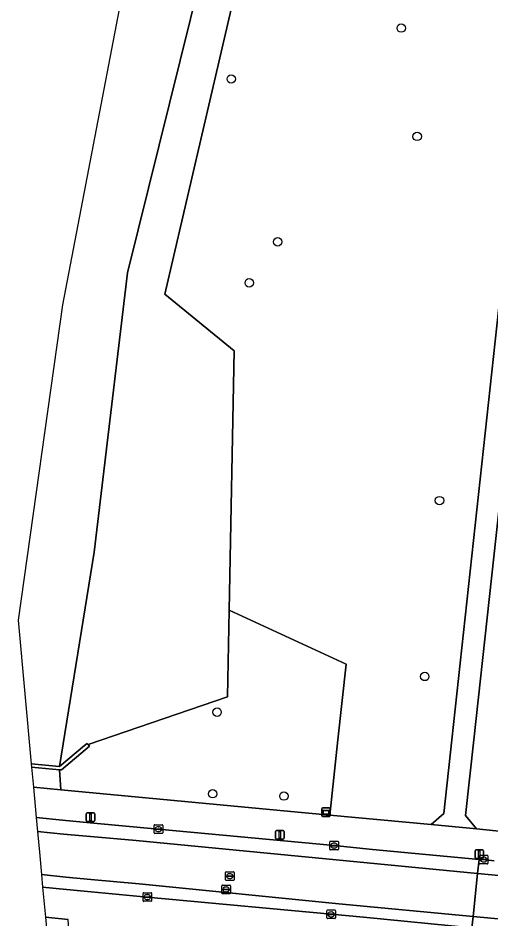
# Model space of a CAD drawing. Extents: x 162184 to 163154, y 385507 to 386516.
# Drawn here: x 162184.1 to 162239.2, y 385729.1 to 385834.1 of the extents above; entities that cross this region are included whole.
import ezdxf

# ---------------------------------------------------------------- set-up
doc = ezdxf.new("R2010")
doc.units = 0
for name, color, linetype in [('IMGEO_Boom', 7, 'Continuous'), ('IMGEO_Groenvoorziening', 7, 'Continuous'), ('IMGEO_Kademuur', 7, 'Continuous'), ('IMGEO_Kolk', 7, 'Continuous'), ('IMGEO_Lichtmast', 7, 'Continuous'), ('IMGEO_Rietland', 7, 'Continuous'), ('IMGEO_Rijbaan_lokaal_gesloten', 7, 'Continuous'), ('IMGEO_Rijbaan_lokaal_open', 7, 'Continuous'), ('IMGEO_Rioolput', 7, 'Continuous'), ('IMGEO_Verklikker', 7, 'Continuous'), ('IMGEO_Voetpad_open', 7, 'Continuous'), ('IMGEO_Waterloop', 7, 'Continuous')]:
    doc.layers.add(name, color=color, linetype=linetype)

msp = doc.modelspace()

# ---------------------------------------------------------------- linework, layer by layer
at = {"layer": 'IMGEO_Boom'}
for centre in [(162228.72, 385832.89), (162208.92, 385826.96), (162230.57, 385820.27), (162214.33, 385807.99), (162211.02, 385803.22), (162233.17, 385777.85), (162231.46, 385757.37), (162207.27, 385753.21), (162206.76, 385743.71), (162215.06, 385743.44)]:
    msp.add_circle(centre, 0.489, dxfattribs=at)
at = {"layer": 'IMGEO_Groenvoorziening'}
for points in [[(162236.84, 385958.03), (162235.75, 385952.62), (162232.05, 385931.87), (162230.82, 385924.95), (162229.97, 385920.16), (162224.85, 385899.37), (162218.82, 385876.85), (162211.68, 385846.98), (162201.17, 385801.91), (162209.27, 385795.31), (162208.68, 385765.08), (162222.32, 385758.8), (162221.32, 385750), (162220.41, 385741.22), (162232.21, 385740.11), (162233.67, 385741.41), (162234.61, 385750), (162240.83, 385807.12), (162242.17, 385819.84), (162249.85, 385889.22), (162251.84, 385891), (162259.74, 385890.1)], [(162257.19, 385887.67), (162255.28, 385887.92), (162254.34, 385888.04), (162252.1, 385886.04), (162252.02, 385885.26), (162244.74, 385819.45), (162243.38, 385806.83), (162237.19, 385750), (162236.22, 385741.16), (162237.47, 385739.61), (162240.87, 385739.28)]]:
    msp.add_lwpolyline(points, dxfattribs=at)
for points in [[(162222.32, 385758.8), (162208.68, 385765.08), (162208.49, 385754.99), (162192.25, 385749.44), (162192.4, 385749.27), (162189.17, 385746.48), (162188.94, 385746.5), (162189.07, 385744.17), (162220.41, 385741.22), (162221.32, 385750)], [(162185.89, 385744.47), (162189.07, 385744.17), (162188.94, 385746.5), (162185.67, 385746.81)], [(162187.55, 385726.39), (162189.83, 385726.17), (162190.12, 385725.85), (162189.94, 385729.08), (162187.28, 385729.33)]]:
    msp.add_lwpolyline(points, close=True, dxfattribs=at)
at = {"layer": 'IMGEO_Kademuur'}
msp.add_lwpolyline([(162185.63, 385747.21), (162185.67, 385746.81), (162188.94, 385746.5), (162189.17, 385746.48), (162192.4, 385749.27), (162192.25, 385749.44), (162192.13, 385749.58), (162191.82, 385749.32), (162188.92, 385746.89)], close=True, dxfattribs=at)
at = {"layer": 'IMGEO_Kolk'}
for p, q in [((162199.94, 385739.17), (162199.94, 385740.02)), ((162200.01, 385740.09), (162200.86, 385740.09)), ((162200.19, 385739.59), (162200.19, 385739.6)), ((162200.63, 385739.55), (162200.23, 385739.55)), ((162200.24, 385739.64), (162200.63, 385739.64)), ((162200.42, 385739.87), (162200.45, 385739.87)), ((162200.68, 385739.6), (162200.68, 385739.59)), ((162200.94, 385740.02), (162200.94, 385739.17)), ((162200.86, 385739.09), (162200.01, 385739.09)), ((162200.45, 385739.31), (162200.42, 385739.31)), ((162220.39, 385737.24), (162220.39, 385738.09)), ((162220.47, 385738.17), (162221.32, 385738.17)), ((162220.65, 385737.66), (162220.65, 385737.67)), ((162221.09, 385737.62), (162220.69, 385737.62)), ((162220.7, 385737.71), (162221.09, 385737.71)), ((162220.88, 385737.95), (162220.91, 385737.95)), ((162221.14, 385737.67), (162221.14, 385737.66)), ((162221.4, 385738.09), (162221.4, 385737.24)), ((162221.32, 385737.17), (162220.47, 385737.17)), ((162220.9, 385737.39), (162220.88, 385737.39)), ((162237.81, 385735.61), (162237.81, 385736.47)), ((162237.88, 385736.54), (162238.74, 385736.54)), ((162238.81, 385736.47), (162238.81, 385735.61)), ((162238.74, 385735.54), (162237.88, 385735.54)), ((162238.07, 385736.03), (162238.07, 385736.05)), ((162238.11, 385736.08), (162238.51, 385736.08)), ((162238.51, 385736), (162238.11, 385736)), ((162238.32, 385735.76), (162238.29, 385735.76)), ((162238.3, 385736.32), (162238.32, 385736.32)), ((162238.55, 385736.05), (162238.55, 385736.03)), ((162198.73, 385732.18), (162199.58, 385732.18)), ((162198.65, 385731.25), (162198.65, 385732.11)), ((162199.58, 385731.18), (162198.73, 385731.18)), ((162198.91, 385731.67), (162198.91, 385731.69)), ((162198.95, 385731.72), (162199.35, 385731.72)), ((162199.35, 385731.64), (162198.95, 385731.64)), ((162199.14, 385731.96), (162199.17, 385731.96)), ((162199.16, 385731.4), (162199.14, 385731.4)), ((162199.4, 385731.69), (162199.4, 385731.67)), ((162199.65, 385732.11), (162199.65, 385731.25)), ((162220.06, 385729.24), (162220.06, 385730.09)), ((162220.13, 385730.17), (162220.99, 385730.17)), ((162221.06, 385730.09), (162221.06, 385729.24)), ((162220.99, 385729.16), (162220.13, 385729.16)), ((162220.32, 385729.66), (162220.32, 385729.67)), ((162220.36, 385729.71), (162220.76, 385729.71)), ((162220.75, 385729.62), (162220.36, 385729.62)), ((162220.57, 385729.39), (162220.54, 385729.39)), ((162220.55, 385729.94), (162220.57, 385729.94)), ((162220.8, 385729.67), (162220.8, 385729.66))]:
    msp.add_line(p, q, dxfattribs=at)
for points in [[(162199.94, 385739.17), (162199.94, 385740.02)], [(162200.01, 385740.09), (162200.86, 385740.09)], [(162200.94, 385740.02), (162200.94, 385739.17)], [(162200.86, 385739.09), (162200.01, 385739.09)], [(162220.39, 385737.24), (162220.39, 385738.09)], [(162220.47, 385738.17), (162221.32, 385738.17)], [(162221.4, 385738.09), (162221.4, 385737.24)], [(162221.32, 385737.17), (162220.47, 385737.17)], [(162237.81, 385735.61), (162237.81, 385736.47)], [(162237.88, 385736.54), (162238.74, 385736.54)], [(162238.81, 385736.47), (162238.81, 385735.61)], [(162238.74, 385735.54), (162237.88, 385735.54)], [(162198.73, 385732.18), (162199.58, 385732.18)], [(162198.65, 385731.25), (162198.65, 385732.11)], [(162199.58, 385731.18), (162198.73, 385731.18)], [(162199.65, 385732.11), (162199.65, 385731.25)], [(162220.06, 385729.24), (162220.06, 385730.09)], [(162220.13, 385730.17), (162220.99, 385730.17)], [(162221.06, 385730.09), (162221.06, 385729.24)], [(162220.99, 385729.16), (162220.13, 385729.16)]]:
    msp.add_lwpolyline(points, dxfattribs=at)
for centre, radius, start, end in [((162200.01, 385740.02), 0.0765, 91.552, 178.448), ((162200.01, 385740.02), 0.0765, 91.552, 178.448), ((162200.23, 385739.6), 0.0403, 85.8775, 175.7526), ((162200.23, 385739.59), 0.0366, 178.938, 274.7102), ((162200.64, 385739.6), 0.0386, 1.7309, 96.639), ((162200.64, 385739.59), 0.043, 264.8664, 352.4533), ((162200.86, 385740.02), 0.0765, 1.552, 88.448), ((162200.86, 385740.02), 0.0765, 1.552, 88.448), ((162200.01, 385739.17), 0.0765, 181.552, 268.448), ((162200.01, 385739.17), 0.0765, 181.552, 268.448), ((162200.86, 385739.17), 0.0765, 271.552, 358.448), ((162200.86, 385739.17), 0.0765, 271.552, 358.448), ((162220.47, 385738.09), 0.0765, 91.552, 178.448), ((162220.47, 385738.09), 0.0765, 91.552, 178.448), ((162220.69, 385737.67), 0.0403, 85.8775, 175.7526), ((162220.69, 385737.66), 0.0366, 178.938, 274.7102), ((162221.1, 385737.67), 0.0386, 1.7309, 96.639), ((162221.09, 385737.67), 0.043, 264.8664, 352.4533), ((162221.32, 385738.09), 0.0765, 1.552, 88.448), ((162221.32, 385738.09), 0.0765, 1.552, 88.448), ((162220.47, 385737.24), 0.0765, 181.552, 268.448), ((162220.47, 385737.24), 0.0765, 181.552, 268.448), ((162221.32, 385737.24), 0.0765, 271.552, 358.448), ((162221.32, 385737.24), 0.0765, 271.552, 358.448), ((162237.89, 385736.46), 0.0765, 91.552, 178.448), ((162237.89, 385736.46), 0.0765, 91.552, 178.448), ((162238.73, 385736.46), 0.0765, 1.552, 88.448), ((162238.73, 385736.46), 0.0765, 1.552, 88.448), ((162237.89, 385735.61), 0.0765, 181.552, 268.448), ((162237.89, 385735.61), 0.0765, 181.552, 268.448), ((162238.11, 385736.04), 0.0403, 85.8775, 175.7526), ((162238.1, 385736.03), 0.0366, 178.938, 274.7102), ((162238.51, 385736.04), 0.0386, 1.7309, 96.639), ((162238.51, 385736.04), 0.043, 264.8664, 352.4533), ((162238.73, 385735.61), 0.0765, 271.552, 358.448), ((162238.73, 385735.61), 0.0765, 271.552, 358.448), ((162198.73, 385732.1), 0.0765, 91.552, 178.448), ((162198.73, 385732.1), 0.0765, 91.552, 178.448), ((162199.58, 385732.1), 0.0765, 1.552, 88.448), ((162199.58, 385732.1), 0.0765, 1.552, 88.448), ((162198.73, 385731.25), 0.0765, 181.552, 268.448), ((162198.73, 385731.25), 0.0765, 181.552, 268.448), ((162198.95, 385731.68), 0.0403, 85.8775, 175.7526), ((162198.95, 385731.67), 0.0366, 178.938, 274.7102), ((162199.36, 385731.68), 0.0386, 1.7309, 96.639), ((162199.35, 385731.68), 0.043, 264.8664, 352.4533), ((162199.58, 385731.25), 0.0765, 271.552, 358.448), ((162199.58, 385731.25), 0.0765, 271.552, 358.448), ((162220.13, 385730.09), 0.0765, 91.552, 178.448), ((162220.13, 385730.09), 0.0765, 91.552, 178.448), ((162220.98, 385730.09), 0.0765, 1.552, 88.448), ((162220.98, 385730.09), 0.0765, 1.552, 88.448), ((162220.13, 385729.24), 0.0765, 181.552, 268.448), ((162220.13, 385729.24), 0.0765, 181.552, 268.448), ((162220.36, 385729.67), 0.0403, 85.8775, 175.7526), ((162220.35, 385729.66), 0.0366, 178.938, 274.7102), ((162220.76, 385729.66), 0.043, 264.8664, 352.4533), ((162220.76, 385729.67), 0.0386, 1.7309, 96.639), ((162220.98, 385729.24), 0.0765, 271.552, 358.448), ((162220.98, 385729.24), 0.0765, 271.552, 358.448)]:
    msp.add_arc(centre, radius, start, end, dxfattribs=at)
for centre, major_axis, ratio, start_param, end_param in [((162200.42, 385739.59), (-0.387, 0.002), 0.722429, 4.712389, 7.853982), ((162200.45, 385739.59), (-0.39, 0.002), 0.717154, 1.570796, 4.712389), ((162220.88, 385737.67), (-0.387, 0.002), 0.722429, 4.712389, 7.853982), ((162220.91, 385737.67), (-0.39, 0.002), 0.717154, 1.570796, 4.712389), ((162238.3, 385736.04), (-0.387, 0.002), 0.722429, 4.712389, 7.853982), ((162238.32, 385736.04), (-0.39, 0.002), 0.717154, 1.570796, 4.712389), ((162199.14, 385731.68), (-0.387, 0.002), 0.722429, 4.712389, 7.853982), ((162199.16, 385731.68), (-0.39, 0.002), 0.717154, 1.570796, 4.712389), ((162220.55, 385729.66), (-0.387, 0.002), 0.722429, 4.712389, 7.853982), ((162220.57, 385729.66), (-0.39, 0.002), 0.717154, 1.570796, 4.712389)]:
    msp.add_ellipse(centre, major_axis=major_axis, ratio=ratio, start_param=start_param, end_param=end_param, dxfattribs=at)
at = {"layer": 'IMGEO_Lichtmast'}
for p, q in [((162192.03, 385740.58), (162192.03, 385741.38)), ((162192.03, 385741.38), (162192.03, 385740.58)), ((162192.13, 385741.48), (162192.92, 385741.48)), ((162192.92, 385741.48), (162192.13, 385741.48)), ((162193.02, 385741.38), (162193.02, 385740.58)), ((162193.02, 385740.58), (162193.02, 385741.38)), ((162192.92, 385740.48), (162192.13, 385740.48)), ((162192.13, 385740.48), (162192.92, 385740.48)), ((162214.08, 385738.52), (162214.08, 385739.32)), ((162214.08, 385739.32), (162214.08, 385738.52)), ((162214.18, 385739.42), (162214.97, 385739.42)), ((162214.97, 385739.42), (162214.18, 385739.42)), ((162215.07, 385739.32), (162215.07, 385738.52)), ((162215.07, 385738.52), (162215.07, 385739.32)), ((162214.97, 385738.42), (162214.18, 385738.42)), ((162214.18, 385738.42), (162214.97, 385738.42)), ((162237.31, 385736.28), (162237.31, 385737.07)), ((162237.31, 385737.07), (162237.31, 385736.28)), ((162237.41, 385737.17), (162238.2, 385737.17)), ((162238.2, 385737.17), (162237.41, 385737.17)), ((162238.3, 385737.07), (162238.3, 385736.28)), ((162238.3, 385736.28), (162238.3, 385737.07)), ((162238.2, 385736.18), (162237.41, 385736.18)), ((162237.41, 385736.18), (162238.2, 385736.18))]:
    msp.add_line(p, q, dxfattribs=at)
for points in [[(162192.45, 385741.36), (162192.6, 385741.36), (162192.6, 385740.61), (162192.45, 385740.61), (162192.45, 385741.36)], [(162214.5, 385739.3), (162214.65, 385739.3), (162214.65, 385738.55), (162214.5, 385738.55), (162214.5, 385739.3)], [(162237.73, 385737.05), (162237.88, 385737.05), (162237.88, 385736.3), (162237.73, 385736.3), (162237.73, 385737.05)]]:
    msp.add_lwpolyline(points, dxfattribs=at)
for centre, start, end in [((162192.13, 385741.38), 90, 180), ((162192.13, 385741.38), 90, 180), ((162192.13, 385740.58), 180, 270), ((162192.13, 385740.58), 180, 270), ((162192.92, 385741.38), 0, 90), ((162192.92, 385741.38), 360, 90), ((162192.92, 385740.58), 270, 0), ((162192.92, 385740.58), 270, 0), ((162214.18, 385739.32), 90, 180), ((162214.18, 385739.32), 90, 180), ((162214.18, 385738.52), 180, 270), ((162214.18, 385738.52), 180, 270), ((162214.97, 385739.32), 0, 90), ((162214.97, 385739.32), 360, 90), ((162214.97, 385738.52), 270, 0), ((162214.97, 385738.52), 270, 0), ((162237.41, 385737.07), 90, 180), ((162237.41, 385737.07), 90, 180), ((162238.2, 385737.07), 0, 90), ((162238.2, 385737.07), 360, 90), ((162237.41, 385736.28), 180, 270), ((162237.41, 385736.28), 180, 270), ((162238.2, 385736.28), 270, 0), ((162238.2, 385736.28), 270, 0)]:
    msp.add_arc(centre, 0.1, start, end, dxfattribs=at)
at = {"layer": 'IMGEO_Rietland'}
msp.add_lwpolyline([(162207.85, 385848.86), (162196.85, 385804.4), (162192.96, 385771.85), (162188.92, 385746.89), (162191.82, 385749.32), (162192.13, 385749.58), (162192.25, 385749.44), (162208.49, 385754.99), (162208.68, 385765.08), (162209.27, 385795.31), (162201.17, 385801.91), (162211.68, 385846.98)], dxfattribs=at)
at = {"layer": 'IMGEO_Rijbaan_lokaal_gesloten'}
for points in [[(162186.21, 385740.94), (162186.36, 385739.31), (162189.37, 385739.02), (162192.53, 385738.72), (162197.85, 385738.27), (162237.61, 385734.42), (162237.78, 385736.06), (162225.39, 385737.21), (162220.89, 385737.67), (162200.43, 385739.59), (162192.51, 385740.34), (162189.28, 385740.65)], [(162186.36, 385739.31), (162186.58, 385736.9), (162186.83, 385734.29), (162189.66, 385734.01), (162192.59, 385733.73), (162198.21, 385733.21), (162221.46, 385730.89), (162237.09, 385729.43), (162237.61, 385734.42), (162197.85, 385738.27), (162192.53, 385738.72), (162189.37, 385739.02)], [(162186.83, 385734.29), (162186.96, 385732.83), (162189.74, 385732.57), (162192.61, 385732.3), (162199.15, 385731.68), (162220.55, 385729.67), (162224.31, 385729.33), (162236.95, 385728.11), (162237.09, 385729.43), (162221.46, 385730.89), (162198.21, 385733.21), (162192.59, 385733.73), (162189.66, 385734.01)]]:
    msp.add_lwpolyline(points, close=True, dxfattribs=at)
at = {"layer": 'IMGEO_Rijbaan_lokaal_open'}
msp.add_lwpolyline([(162239.52, 385735.9), (162238.31, 385736.04), (162237.78, 385736.06), (162237.61, 385734.42), (162260.4, 385732.3), (162260.56, 385733.91), (162258.37, 385734.13), (162257.58, 385734.1), (162256.08, 385734.27)], dxfattribs=at)
for points in [[(162260.4, 385732.3), (162237.61, 385734.42), (162237.09, 385729.43), (162259.92, 385727.29)], [(162259.92, 385727.29), (162237.09, 385729.43), (162236.95, 385728.11), (162259.79, 385725.95)]]:
    msp.add_lwpolyline(points, close=True, dxfattribs=at)
at = {"layer": 'IMGEO_Rioolput'}
for p, q in [((162208.26, 385733.69), (162208.26, 385734.55)), ((162208.33, 385734.62), (162209.18, 385734.62)), ((162208.74, 385734.4), (162208.77, 385734.4)), ((162209.26, 385734.55), (162209.26, 385733.69)), ((162209.18, 385733.62), (162208.33, 385733.62)), ((162208.51, 385734.11), (162208.51, 385734.13)), ((162208.95, 385734.08), (162208.55, 385734.08)), ((162208.56, 385734.16), (162208.95, 385734.16)), ((162208.77, 385733.84), (162208.74, 385733.84)), ((162209, 385734.13), (162209, 385734.11)), ((162207.82, 385732.14), (162207.82, 385732.99)), ((162207.89, 385733.07), (162208.75, 385733.07)), ((162208.08, 385732.56), (162208.08, 385732.57)), ((162208.12, 385732.61), (162208.52, 385732.61)), ((162208.52, 385732.52), (162208.12, 385732.52)), ((162208.33, 385732.29), (162208.3, 385732.29)), ((162208.31, 385732.85), (162208.33, 385732.85)), ((162208.56, 385732.57), (162208.56, 385732.56)), ((162208.82, 385732.99), (162208.82, 385732.14)), ((162208.75, 385732.07), (162207.89, 385732.07))]:
    msp.add_line(p, q, dxfattribs=at)
for points in [[(162208.26, 385733.69), (162208.26, 385734.55)], [(162208.33, 385734.62), (162209.18, 385734.62)], [(162209.26, 385734.55), (162209.26, 385733.69)], [(162209.18, 385733.62), (162208.33, 385733.62)], [(162207.82, 385732.14), (162207.82, 385732.99)], [(162207.89, 385733.07), (162208.75, 385733.07)], [(162208.82, 385732.99), (162208.82, 385732.14)], [(162208.75, 385732.07), (162207.89, 385732.07)]]:
    msp.add_lwpolyline(points, dxfattribs=at)
for centre, radius, start, end in [((162208.33, 385734.55), 0.0765, 91.552, 178.448), ((162208.33, 385734.55), 0.0765, 91.552, 178.448), ((162209.18, 385734.55), 0.0765, 1.552, 88.448), ((162209.18, 385734.55), 0.0765, 1.552, 88.448), ((162208.33, 385733.7), 0.0765, 181.552, 268.448), ((162208.33, 385733.7), 0.0765, 181.552, 268.448), ((162208.55, 385734.12), 0.0403, 85.8775, 175.7526), ((162208.55, 385734.11), 0.0366, 178.938, 274.7102), ((162208.96, 385734.13), 0.0386, 1.7309, 96.639), ((162208.96, 385734.12), 0.043, 264.8664, 352.4533), ((162209.18, 385733.7), 0.0765, 271.552, 358.448), ((162209.18, 385733.7), 0.0765, 271.552, 358.448), ((162207.9, 385732.99), 0.0765, 91.552, 178.448), ((162207.9, 385732.99), 0.0765, 91.552, 178.448), ((162208.12, 385732.57), 0.0403, 85.8775, 175.7526), ((162208.11, 385732.56), 0.0366, 178.938, 274.7102), ((162208.52, 385732.57), 0.0386, 1.7309, 96.639), ((162208.52, 385732.57), 0.043, 264.8664, 352.4533), ((162208.74, 385732.99), 0.0765, 1.552, 88.448), ((162208.74, 385732.99), 0.0765, 1.552, 88.448), ((162207.9, 385732.14), 0.0765, 181.552, 268.448), ((162207.9, 385732.14), 0.0765, 181.552, 268.448), ((162208.74, 385732.14), 0.0765, 271.552, 358.448), ((162208.74, 385732.14), 0.0765, 271.552, 358.448)]:
    msp.add_arc(centre, radius, start, end, dxfattribs=at)
for centre, major_axis, ratio, start_param, end_param in [((162208.74, 385734.12), (-0.387, 0.002), 0.722429, 4.712389, 7.853982), ((162208.77, 385734.12), (-0.39, 0.002), 0.717154, 1.570796, 4.712389), ((162208.31, 385732.57), (-0.387, 0.002), 0.722429, 4.712389, 7.853982), ((162208.33, 385732.57), (-0.39, 0.002), 0.717154, 1.570796, 4.712389)]:
    msp.add_ellipse(centre, major_axis=major_axis, ratio=ratio, start_param=start_param, end_param=end_param, dxfattribs=at)
at = {"layer": 'IMGEO_Verklikker'}
for p, q in [((162219.46, 385741.15), (162219.46, 385741.95)), ((162219.46, 385741.95), (162219.46, 385741.15)), ((162219.56, 385742.05), (162220.35, 385742.05)), ((162220.35, 385742.05), (162219.56, 385742.05)), ((162220.45, 385741.95), (162220.45, 385741.15)), ((162220.45, 385741.15), (162220.45, 385741.95)), ((162220.35, 385741.05), (162219.56, 385741.05)), ((162219.56, 385741.05), (162220.35, 385741.05))]:
    msp.add_line(p, q, dxfattribs=at)
for points in [[(162219.56, 385741.78), (162220.35, 385741.78), (162220.35, 385741.32), (162219.56, 385741.32), (162219.56, 385741.78)], [(162219.63, 385741.72), (162219.63, 385741.38), (162220.28, 385741.38), (162220.28, 385741.72), (162219.63, 385741.72)]]:
    msp.add_lwpolyline(points, dxfattribs=at)
for centre, start, end in [((162219.56, 385741.95), 90, 180), ((162219.56, 385741.95), 90, 180), ((162220.35, 385741.95), 0, 90), ((162220.35, 385741.95), 360, 90), ((162219.56, 385741.15), 180, 270), ((162219.56, 385741.15), 180, 270), ((162220.35, 385741.15), 270, 0), ((162220.35, 385741.15), 270, 0)]:
    msp.add_arc(centre, 0.1, start, end, dxfattribs=at)
at = {"layer": 'IMGEO_Voetpad_open'}
for points in [[(162259.74, 385890.1), (162251.84, 385891), (162249.85, 385889.22), (162242.17, 385819.84), (162240.83, 385807.12), (162234.61, 385750), (162233.67, 385741.41), (162232.21, 385740.11), (162237.47, 385739.61), (162236.22, 385741.16), (162237.19, 385750), (162243.38, 385806.83), (162244.74, 385819.45), (162252.02, 385885.26), (162252.1, 385886.04), (162254.34, 385888.04), (162255.28, 385887.92), (162257.19, 385887.67)], [(162243.96, 385737.16), (162240.87, 385739.28), (162237.47, 385739.61), (162232.21, 385740.11), (162220.41, 385741.22), (162189.07, 385744.17), (162185.89, 385744.47), (162186.21, 385740.94)], [(162186.21, 385740.94), (162189.28, 385740.65), (162192.51, 385740.34), (162200.43, 385739.59), (162220.89, 385737.67), (162225.39, 385737.21), (162237.78, 385736.06), (162238.31, 385736.04), (162239.52, 385735.9)], [(162236.95, 385728.11), (162224.31, 385729.33), (162220.55, 385729.67), (162199.15, 385731.68), (162192.61, 385732.3), (162189.74, 385732.57), (162186.96, 385732.83), (162187.28, 385729.33)], [(162187.28, 385729.33), (162189.94, 385729.08)]]:
    msp.add_lwpolyline(points, dxfattribs=at)
at = {"layer": 'IMGEO_Waterloop'}
for points in [[(162221.2, 385967.42), (162189.27, 385800.65), (162184.09, 385763.91), (162185.63, 385747.21)], [(162185.63, 385747.21), (162188.92, 385746.89), (162192.96, 385771.85), (162196.85, 385804.4), (162207.85, 385848.86), (162215.12, 385878.15), (162217.29, 385886.64), (162220.63, 385899.71), (162221.48, 385903.07), (162223.12, 385909.49), (162224.85, 385917.06), (162231.37, 385951.65), (162231.66, 385953.28), (162232.53, 385958.23)]]:
    msp.add_lwpolyline(points, dxfattribs=at)

doc.saveas('drawing.dxf')
